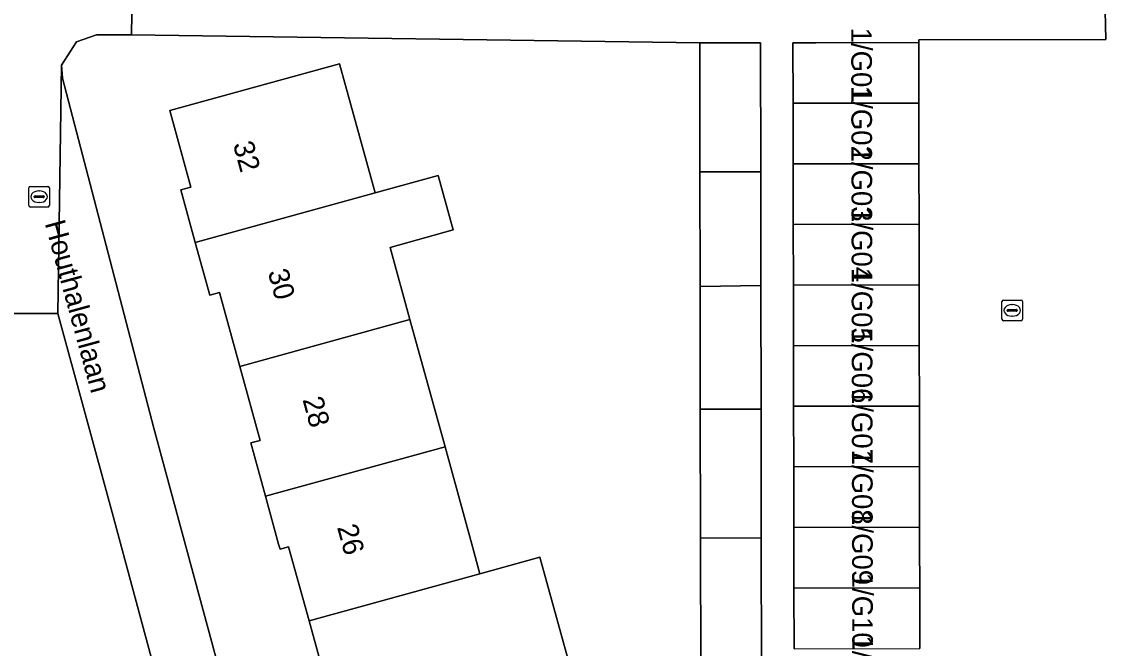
# Model space of a CAD drawing. Extents: x 160732 to 162107, y 387428 to 388479.
# Drawn here: x 161070.4 to 161123.2, y 387994.9 to 388025.4 of the extents above; entities that cross this region are included whole.
import ezdxf

# ---------------------------------------------------------------- set-up
doc = ezdxf.new("R2010")
doc.units = 0
for name, color, linetype in [('IMGEO_Erf', 7, 'Continuous'), ('IMGEO_Groenvoorziening', 7, 'Continuous'), ('IMGEO_Kolk', 7, 'Continuous'), ('IMGEO_Openbare_ruimte_label', 7, 'Continuous'), ('IMGEO_Pand', 7, 'Continuous'), ('IMGEO_Pand_nummerreeks', 7, 'Continuous'), ('IMGEO_Rijbaan_lokaal_open', 7, 'Continuous'), ('IMGEO_Rioolput', 7, 'Continuous'), ('IMGEO_Voetpad_open', 7, 'Continuous')]:
    doc.layers.add(name, color=color, linetype=linetype)

msp = doc.modelspace()

# ---------------------------------------------------------------- linework, layer by layer
at = {"layer": 'IMGEO_Erf'}
for points in [[(161103.403, 387993.824), (161103.394, 388000.283), (161103.384, 388006.557), (161103.375, 388012.521), (161103.367, 388018.084), (161103.358, 388024.352), (161075.745, 388024.742), (161074.034, 388024.737), (161073.073, 388024.393), (161072.336, 388023.268), (161072.396, 388022.629), (161076.822, 388005.641), (161088.824, 387961.322)], [(161085.359, 387992.673), (161084.368, 387996.27), (161083.377, 387999.865), (161082.962, 387999.751), (161082.893, 388000), (161082.25, 388002.332), (161081.539, 388004.914), (161081.996, 388005.04), (161081.006, 388008.63), (161080.017, 388012.219), (161079.547, 388012.089), (161078.841, 388014.648), (161078.137, 388017.204), (161078.633, 388017.341), (161077.607, 388021.063), (161082.428, 388022.393), (161085.849, 388023.336), (161087.58, 388017.057), (161090.646, 388017.902), (161091.374, 388015.261), (161088.308, 388014.416), (161089.274, 388010.911), (161090.978, 388004.731), (161092.282, 388000), (161092.671, 387998.562), (161095.583, 387999.365), (161097.28, 387993.211)]]:
    msp.add_lwpolyline(points, dxfattribs=at)
at = {"layer": 'IMGEO_Groenvoorziening'}
for points in [[(161074.8, 388001.542), (161072.165, 388011.204), (161065.201, 388011.196), (161050.788, 388011.069), (161034.719, 388010.786), (161034.514, 388048.882), (161038.148, 388048.293), (161040.232, 388048.378), (161041.951, 388048.565), (161041.927, 388051.956), (161041.746, 388051.968), (161041.566, 388051.98)], [(161065.909, 387963.585), (161085.039, 387963.643), (161079.158, 387985.38), (161074.8, 388001.542)]]:
    msp.add_lwpolyline(points, dxfattribs=at)
at = {"layer": 'IMGEO_Kolk'}
for p, q in [((161118.04, 388010.929), (161118.04, 388011.781)), ((161118.115, 388011.855), (161118.967, 388011.855)), ((161118.342, 388011.398), (161118.74, 388011.398)), ((161118.528, 388011.635), (161118.553, 388011.635)), ((161119.041, 388011.781), (161119.041, 388010.929)), ((161118.299, 388011.349), (161118.299, 388011.361)), ((161118.737, 388011.312), (161118.339, 388011.312)), ((161118.551, 388011.075), (161118.526, 388011.075)), ((161118.783, 388011.361), (161118.783, 388011.349)), ((161118.967, 388010.855), (161118.115, 388010.855))]:
    msp.add_line(p, q, dxfattribs=at)
for points in [[(161118.04, 388010.929), (161118.04, 388011.781)], [(161118.115, 388011.855), (161118.967, 388011.855)], [(161119.041, 388011.781), (161119.041, 388010.929)], [(161118.967, 388010.855), (161118.115, 388010.855)]]:
    msp.add_lwpolyline(points, dxfattribs=at)
for centre, radius, start, end in [((161118.117, 388011.779), 0.0765, 91.552, 178.448), ((161118.117, 388011.779), 0.0765, 91.552, 178.448), ((161118.339, 388011.358), 0.0403, 85.8775, 175.7526), ((161118.744, 388011.36), 0.0386, 1.7309, 96.639), ((161118.965, 388011.779), 0.0765, 1.552, 88.448), ((161118.965, 388011.779), 0.0765, 1.552, 88.448), ((161118.117, 388010.931), 0.0765, 181.552, 268.448), ((161118.117, 388010.931), 0.0765, 181.552, 268.448), ((161118.336, 388011.348), 0.0366, 178.938, 274.7102), ((161118.74, 388011.355), 0.043, 264.8664, 352.4533), ((161118.965, 388010.931), 0.0765, 271.552, 358.448), ((161118.965, 388010.931), 0.0765, 271.552, 358.448)]:
    msp.add_arc(centre, radius, start, end, dxfattribs=at)
for centre, major_axis, ratio, start_param, end_param in [((161118.527, 388011.355), (-0.387, 0.002), 0.722429, 4.712389, 7.853982), ((161118.552, 388011.355), (-0.39, 0.002), 0.717154, 1.570796, 4.712389)]:
    msp.add_ellipse(centre, major_axis=major_axis, ratio=ratio, start_param=start_param, end_param=end_param, dxfattribs=at)
at = {"layer": 'IMGEO_Pand'}
for points in [[(161103.461, 388018.085), (161106.322, 388018.09), (161106.313, 388024.357), (161103.358, 388024.352), (161103.367, 388018.084)], [(161113.998, 388024.367), (161108.999, 388024.358), (161107.886, 388024.356), (161107.891, 388021.413), (161114.003, 388021.424)], [(161087.58, 388017.057), (161085.849, 388023.336), (161082.428, 388022.393), (161077.607, 388021.063), (161078.633, 388017.341), (161078.137, 388017.204), (161078.841, 388014.648)], [(161114.003, 388021.424), (161107.891, 388021.413), (161107.896, 388018.47), (161114.008, 388018.48)], [(161114.008, 388018.48), (161107.896, 388018.47), (161107.901, 388015.526), (161114.013, 388015.537)], [(161088.308, 388014.416), (161091.374, 388015.261), (161090.646, 388017.902), (161087.58, 388017.057), (161078.841, 388014.648), (161079.547, 388012.089), (161080.017, 388012.219), (161081.006, 388008.63), (161089.274, 388010.911)], [(161106.33, 388012.56), (161106.322, 388018.09), (161103.461, 388018.085), (161103.367, 388018.084), (161103.375, 388012.521)], [(161114.013, 388015.537), (161107.901, 388015.526), (161107.906, 388012.583), (161114.018, 388012.594)], [(161103.375, 388012.521), (161103.384, 388006.557), (161103.481, 388006.558), (161106.339, 388006.563), (161106.33, 388012.56)], [(161114.018, 388012.594), (161107.906, 388012.583), (161107.911, 388009.64), (161114.023, 388009.65)], [(161090.978, 388004.731), (161089.274, 388010.911), (161081.006, 388008.63), (161081.996, 388005.04), (161081.539, 388004.914), (161082.25, 388002.332)], [(161114.023, 388009.65), (161107.911, 388009.64), (161107.916, 388006.696), (161114.028, 388006.707)], [(161114.028, 388006.707), (161107.916, 388006.696), (161107.922, 388003.753), (161114.034, 388003.764)], [(161106.348, 388000.312), (161106.339, 388006.563), (161103.481, 388006.558), (161103.384, 388006.557), (161103.394, 388000.283)], [(161082.25, 388002.332), (161082.893, 388000), (161082.962, 387999.751), (161083.377, 387999.865), (161084.368, 387996.27), (161092.671, 387998.562), (161092.282, 388000), (161090.978, 388004.731)], [(161114.034, 388003.764), (161107.922, 388003.753), (161107.927, 388000.81), (161114.039, 388000.82)], [(161103.503, 387993.824), (161106.358, 387993.829), (161106.348, 388000.312), (161103.394, 388000.283), (161103.403, 387993.824)], [(161114.04, 388000), (161114.039, 388000.82), (161107.927, 388000.81), (161107.928, 388000), (161107.932, 387997.866), (161114.044, 387997.877)], [(161094.369, 387992.408), (161097.28, 387993.211), (161095.583, 387999.365), (161092.671, 387998.562), (161084.368, 387996.27), (161085.359, 387992.673), (161084.902, 387992.547), (161085.607, 387989.99)], [(161114.044, 387997.877), (161107.932, 387997.866), (161107.937, 387994.923), (161114.049, 387994.933)]]:
    msp.add_lwpolyline(points, close=True, dxfattribs=at)
at = {"layer": 'IMGEO_Rijbaan_lokaal_open'}
msp.add_lwpolyline([(161127.744, 388048.8), (161122.971, 388048.812), (161123.033, 388029.762), (161123.034, 388026.607), (161123.084, 388024.511), (161113.998, 388024.499), (161113.998, 388024.367), (161114.003, 388021.424), (161114.008, 388018.48), (161114.013, 388015.537), (161114.018, 388012.594), (161114.023, 388009.65), (161114.028, 388006.707), (161114.034, 388003.764), (161114.039, 388000.82), (161114.04, 388000), (161114.044, 387997.877), (161114.049, 387994.933)], dxfattribs=at)
at = {"layer": 'IMGEO_Rioolput'}
for p, q in [((161070.752, 388016.45), (161070.752, 388017.302)), ((161070.827, 388017.376), (161071.679, 388017.376)), ((161071.753, 388017.302), (161071.753, 388016.45)), ((161071.011, 388016.87), (161071.011, 388016.882)), ((161071.449, 388016.833), (161071.051, 388016.833)), ((161071.054, 388016.919), (161071.452, 388016.919)), ((161071.24, 388017.156), (161071.265, 388017.156)), ((161071.495, 388016.882), (161071.495, 388016.87)), ((161071.679, 388016.376), (161070.827, 388016.376)), ((161071.263, 388016.596), (161071.238, 388016.596))]:
    msp.add_line(p, q, dxfattribs=at)
for points in [[(161070.752, 388016.45), (161070.752, 388017.302)], [(161070.827, 388017.376), (161071.679, 388017.376)], [(161071.753, 388017.302), (161071.753, 388016.45)], [(161071.679, 388016.376), (161070.827, 388016.376)]]:
    msp.add_lwpolyline(points, dxfattribs=at)
for centre, radius, start, end in [((161070.829, 388017.3), 0.0765, 91.552, 178.448), ((161070.829, 388017.3), 0.0765, 91.552, 178.448), ((161071.677, 388017.3), 0.0765, 1.552, 88.448), ((161071.677, 388017.3), 0.0765, 1.552, 88.448), ((161071.051, 388016.879), 0.0403, 85.8775, 175.7526), ((161071.048, 388016.869), 0.0366, 178.938, 274.7102), ((161071.452, 388016.876), 0.043, 264.8664, 352.4533), ((161071.456, 388016.881), 0.0386, 1.7309, 96.639), ((161070.829, 388016.452), 0.0765, 181.552, 268.448), ((161070.829, 388016.452), 0.0765, 181.552, 268.448), ((161071.677, 388016.452), 0.0765, 271.552, 358.448), ((161071.677, 388016.452), 0.0765, 271.552, 358.448)]:
    msp.add_arc(centre, radius, start, end, dxfattribs=at)
for centre, major_axis, ratio, start_param, end_param in [((161071.239, 388016.876), (-0.387, 0.002), 0.722429, 4.712389, 7.853982), ((161071.264, 388016.876), (-0.39, 0.002), 0.717154, 1.570796, 4.712389)]:
    msp.add_ellipse(centre, major_axis=major_axis, ratio=ratio, start_param=start_param, end_param=end_param, dxfattribs=at)
at = {"layer": 'IMGEO_Voetpad_open'}
for points in [[(161065.118, 388044.699), (161065.165, 388025.51), (161065.169, 388024.215), (161065.197, 388012.452), (161065.201, 388011.196), (161072.165, 388011.204), (161072.336, 388023.268), (161073.073, 388024.393), (161074.034, 388024.737), (161075.745, 388024.742), (161075.761, 388025.766), (161075.76, 388026.15), (161068.202, 388026.2), (161068.137, 388045.744), (161068.122, 388050.436)], [(161107.937, 387994.923), (161107.932, 387997.866), (161107.928, 388000), (161107.927, 388000.81), (161107.922, 388003.753), (161107.916, 388006.696), (161107.911, 388009.64), (161107.906, 388012.583), (161107.901, 388015.526), (161107.896, 388018.47), (161107.891, 388021.413), (161107.886, 388024.356), (161108.999, 388024.358), (161113.998, 388024.367), (161113.998, 388024.499), (161123.084, 388024.511), (161123.034, 388026.607)], [(161075.761, 388025.766), (161075.745, 388024.742), (161103.358, 388024.352), (161106.313, 388024.357), (161106.322, 388018.09), (161106.33, 388012.56), (161106.339, 388006.563), (161106.348, 388000.312), (161106.358, 387993.829)]]:
    msp.add_lwpolyline(points, dxfattribs=at)
msp.add_lwpolyline([(161076.822, 388005.641), (161072.396, 388022.629), (161072.336, 388023.268), (161072.165, 388011.204), (161074.8, 388001.542), (161079.158, 387985.38), (161085.039, 387963.643), (161085.642, 387960.46), (161088.824, 387961.322)], close=True, dxfattribs=at)

# ---------------------------------------------------------------- texts
at = {"layer": 'IMGEO_Openbare_ruimte_label'}
msp.add_text('Houthalenlaan', height=1, rotation=285.3003, dxfattribs=at).set_placement((161071.52, 388015.589))
at = {"layer": 'IMGEO_Pand_nummerreeks'}
for s, rotation, p in [('1/G01', 270.0988, (161110.717, 388025.087)), ('1/G02', 270.0988, (161110.722, 388022.26)), ('32', 285.253, (161080.665, 388019.428)), ('1/G03', 270.0988, (161110.727, 388019.31)), ('1/G04', 270.0988, (161110.732, 388016.367)), ('30', 285.253, (161082.357, 388013.224)), ('1/G05', 270.0988, (161110.737, 388013.424)), ('1/G06', 270.0988, (161110.742, 388010.48)), ('28', 285.253, (161084.047, 388007.025)), ('1/G07', 270.0988, (161110.747, 388007.537)), ('1/G08', 270.0988, (161110.752, 388004.59)), ('1/G09', 270.0987, (161110.757, 388001.653)), ('26', 285.4761, (161085.724, 388000.823)), ('1/G10', 270.0987, (161110.762, 387998.612)), ('1/G11', 270.0987, (161110.768, 387995.562))]:
    msp.add_text(s, height=1, rotation=rotation, dxfattribs=at).set_placement(p)

doc.saveas('drawing.dxf')
